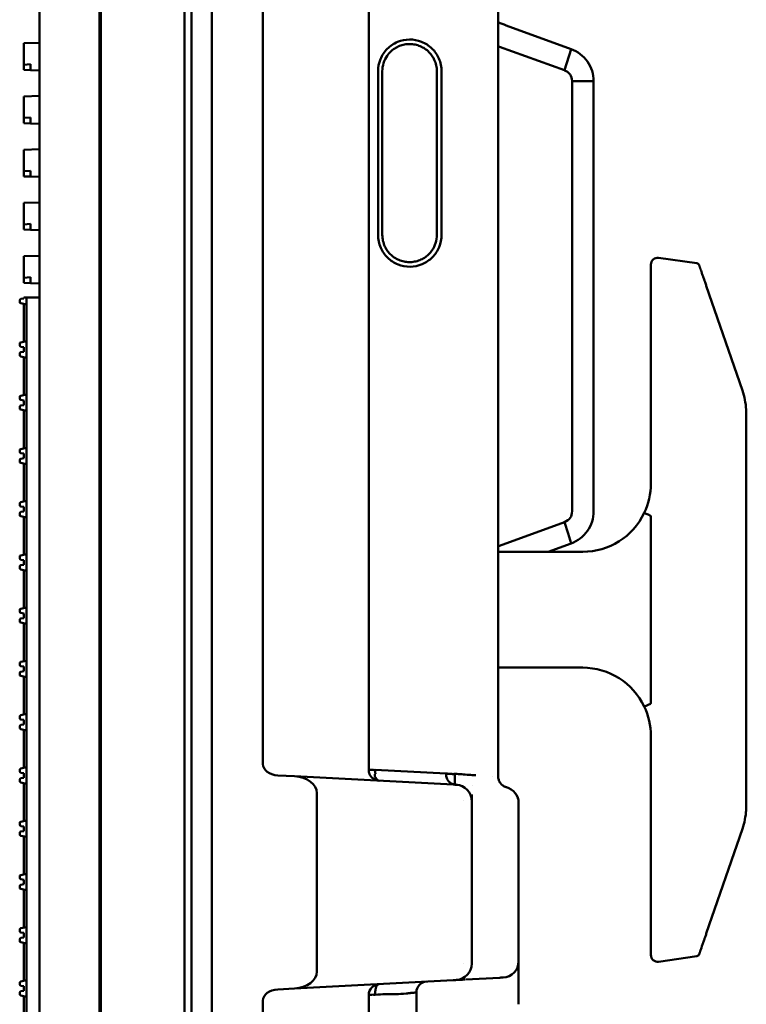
# Model space of a CAD drawing. Header units: millimetres. Extents: x 0 to 14369, y -869 to 2970.
# Tile 376 of 656: x 1703 to 1756, y 1710 to 1782. Entities that reach past the tile are written whole.
import ezdxf

# ---------------------------------------------------------------- set-up
doc = ezdxf.new("R2010")
doc.units = ezdxf.units.MM
doc.header["$LTSCALE"] = 10
doc.layers.add('Sichtbar (ISO)', color=7, linetype='Continuous', lineweight=50)

msp = doc.modelspace()

# ---------------------------------------------------------------- linework, layer by layer
at = {"layer": 'Sichtbar (ISO)'}
for p, q in [((1714.784, 1635.364), (1714.784, 2137.664)), ((1715.284, 1635.364), (1715.284, 2137.664)), ((1704.134, 1637.112), (1704.134, 2135.915)), ((1704.134, 2135.915), (1704.134, 1637.112)), ((1708.634, 1637.004), (1708.634, 2136.024)), ((1708.634, 2136.024), (1708.634, 1637.004)), ((1708.548, 1637.266), (1708.548, 2135.761)), ((1708.548, 2135.761), (1708.548, 1637.266)), ((1720.524, 2125.018), (1720.524, 1727.189)), ((1737.784, 1853.868), (1737.784, 1726.273)), ((1728.284, 1806.158), (1728.284, 1726.781)), ((1716.784, 1805.348), (1716.784, 1660.717)), ((1738.364, 1781.383), (1743.139, 1779.645)), ((1728.285, 1780.722), (1728.284, 1780.722)), ((1704.134, 1780.113), (1702.984, 1780.075)), ((1702.984, 1780.075), (1702.984, 1779.975)), ((1702.984, 1779.975), (1702.984, 1778.497)), ((1728.285, 1780.301), (1728.284, 1780.3)), ((1742.639, 1778.085), (1737.877, 1779.818)), ((1742.639, 1778.085), (1743.139, 1779.645)), ((1702.984, 1778.497), (1703.484, 1778.532)), ((1702.984, 1778.497), (1702.984, 1778.115)), ((1703.484, 1778.198), (1703.484, 1778.532)), ((1702.984, 1778.115), (1703.484, 1778.098)), ((1703.484, 1778.098), (1703.484, 1778.198)), ((1703.484, 1778.098), (1704.134, 1778.077)), ((1728.968, 1766.014), (1728.968, 1778.014)), ((1729.284, 1766.014), (1729.284, 1778.014)), ((1733.284, 1766.014), (1733.284, 1778.014)), ((1733.634, 1778.014), (1733.634, 1766.014)), ((1743.201, 1745.746), (1743.201, 1777.296)), ((1743.201, 1777.296), (1744.784, 1777.296)), ((1744.784, 1777.296), (1744.784, 1745.732)), ((1704.134, 1776.207), (1702.984, 1776.169)), ((1702.984, 1776.169), (1702.984, 1776.069)), ((1702.984, 1776.069), (1702.984, 1774.591)), ((1702.984, 1774.591), (1703.484, 1774.626)), ((1702.984, 1774.591), (1702.984, 1774.209)), ((1702.984, 1774.209), (1703.484, 1774.192)), ((1703.484, 1774.292), (1703.484, 1774.626)), ((1703.484, 1774.192), (1703.484, 1774.292)), ((1703.484, 1774.192), (1704.134, 1774.171)), ((1704.134, 1772.301), (1702.984, 1772.263)), ((1702.984, 1772.263), (1702.984, 1772.163)), ((1702.984, 1772.163), (1702.984, 1770.685)), ((1702.984, 1770.685), (1703.484, 1770.72)), ((1702.984, 1770.685), (1702.984, 1770.303)), ((1703.484, 1770.386), (1703.484, 1770.72)), ((1703.484, 1770.286), (1703.484, 1770.386)), ((1702.984, 1770.303), (1703.484, 1770.286)), ((1703.484, 1770.286), (1704.134, 1770.264)), ((1704.134, 1768.395), (1702.984, 1768.356)), ((1702.984, 1768.356), (1702.984, 1768.257)), ((1702.984, 1768.257), (1702.984, 1766.779)), ((1702.984, 1766.779), (1703.484, 1766.814)), ((1702.984, 1766.779), (1702.984, 1766.396)), ((1703.484, 1766.48), (1703.484, 1766.814)), ((1702.984, 1766.396), (1703.484, 1766.38)), ((1703.484, 1766.38), (1703.484, 1766.48)), ((1703.484, 1766.38), (1704.134, 1766.358)), ((1704.134, 1764.488), (1702.984, 1764.45)), ((1702.984, 1764.45), (1702.984, 1764.35)), ((1702.984, 1764.35), (1702.984, 1762.872)), ((1749.555, 1764.332), (1752.363, 1763.931)), ((1728.284, 1763.756), (1728.284, 1763.756)), ((1748.984, 1763.837), (1748.984, 1762.84)), ((1702.984, 1762.872), (1703.484, 1762.907)), ((1702.984, 1762.872), (1702.984, 1762.49)), ((1702.984, 1762.49), (1703.484, 1762.473)), ((1703.484, 1762.573), (1703.484, 1762.907)), ((1703.484, 1762.473), (1703.484, 1762.573)), ((1703.484, 1762.473), (1704.134, 1762.452)), ((1728.284, 1762.491), (1728.284, 1762.491)), ((1748.984, 1756.195), (1748.984, 1762.84)), ((1753.051, 1762.267), (1755.695, 1754.587)), ((1702.684, 1761.102), (1702.684, 1761.215)), ((1703.184, 1760.911), (1702.763, 1761.004)), ((1702.77, 1761.314), (1702.984, 1761.344)), ((1702.984, 1761.414), (1702.984, 1761.344)), ((1702.984, 1761.414), (1703.184, 1761.414)), ((1703.184, 1761.414), (1703.184, 1760.911)), ((1704.134, 1761.414), (1703.184, 1761.414)), ((1702.984, 1758.166), (1702.984, 1760.955)), ((1703.184, 1758.211), (1703.184, 1760.911)), ((1702.763, 1758.117), (1703.184, 1758.211)), ((1703.184, 1758.211), (1703.184, 1757.004)), ((1702.684, 1757.907), (1702.684, 1758.02)), ((1702.984, 1757.778), (1702.77, 1757.808)), ((1702.77, 1757.407), (1702.984, 1757.437)), ((1702.984, 1757.778), (1702.984, 1757.437)), ((1702.684, 1757.196), (1702.684, 1757.308)), ((1703.184, 1757.004), (1702.763, 1757.098)), ((1702.984, 1754.26), (1702.984, 1757.049)), ((1703.184, 1754.304), (1703.184, 1757.004)), ((1748.984, 1756.195), (1748.984, 1756.116)), ((1748.984, 1756.116), (1748.984, 1753.962)), ((1702.684, 1754.001), (1702.684, 1754.113)), ((1702.763, 1754.211), (1703.184, 1754.304)), ((1702.984, 1753.871), (1702.77, 1753.902)), ((1702.984, 1753.871), (1702.984, 1753.531)), ((1703.184, 1754.304), (1703.184, 1753.098)), ((1748.984, 1751.919), (1748.984, 1753.962)), ((1702.684, 1753.289), (1702.684, 1753.402)), ((1703.184, 1753.098), (1702.763, 1753.192)), ((1702.77, 1753.501), (1702.984, 1753.531)), ((1702.984, 1750.354), (1702.984, 1753.143)), ((1703.184, 1750.398), (1703.184, 1753.098)), ((1702.684, 1750.094), (1702.684, 1750.207)), ((1702.763, 1750.305), (1703.184, 1750.398)), ((1703.184, 1750.398), (1703.184, 1749.192)), ((1702.684, 1749.383), (1702.684, 1749.496)), ((1702.984, 1749.965), (1702.77, 1749.995)), ((1702.77, 1749.595), (1702.984, 1749.625)), ((1702.984, 1749.965), (1702.984, 1749.625)), ((1703.184, 1749.192), (1702.763, 1749.285)), ((1702.984, 1746.448), (1702.984, 1749.236)), ((1703.184, 1746.492), (1703.184, 1749.192)), ((1702.684, 1746.188), (1702.684, 1746.301)), ((1702.763, 1746.399), (1703.184, 1746.492)), ((1702.984, 1746.059), (1702.77, 1746.089)), ((1702.984, 1746.059), (1702.984, 1745.719)), ((1703.184, 1746.492), (1703.184, 1745.286)), ((1702.684, 1745.477), (1702.684, 1745.59)), ((1703.184, 1745.286), (1702.763, 1745.379)), ((1702.77, 1745.689), (1702.984, 1745.719)), ((1702.984, 1742.541), (1702.984, 1745.33)), ((1703.184, 1742.586), (1703.184, 1745.286)), ((1737.877, 1743.21), (1742.653, 1744.948)), ((1742.653, 1744.948), (1742.915, 1744.104)), ((1742.915, 1744.104), (1743.139, 1743.383)), ((1743.139, 1743.383), (1741.44, 1742.764)), ((1702.684, 1742.282), (1702.684, 1742.395)), ((1702.763, 1742.492), (1703.184, 1742.586)), ((1703.184, 1742.586), (1703.184, 1741.379)), ((1743.984, 1742.764), (1737.784, 1742.764)), ((1702.684, 1741.571), (1702.684, 1741.683)), ((1702.984, 1742.153), (1702.77, 1742.183)), ((1702.77, 1741.782), (1702.984, 1741.812)), ((1702.984, 1742.153), (1702.984, 1741.812)), ((1703.184, 1741.379), (1702.763, 1741.473)), ((1702.984, 1738.635), (1702.984, 1741.424)), ((1703.184, 1738.679), (1703.184, 1741.379)), ((1702.763, 1738.586), (1703.184, 1738.679)), ((1703.184, 1738.679), (1703.184, 1737.473)), ((1702.684, 1738.376), (1702.684, 1738.488)), ((1702.984, 1738.246), (1702.77, 1738.277)), ((1702.77, 1737.876), (1702.984, 1737.906)), ((1702.984, 1738.246), (1702.984, 1737.906)), ((1702.684, 1737.664), (1702.684, 1737.777)), ((1703.184, 1737.473), (1702.763, 1737.567)), ((1702.984, 1734.729), (1702.984, 1737.518)), ((1703.184, 1734.773), (1703.184, 1737.473)), ((1702.684, 1734.469), (1702.684, 1734.582)), ((1702.763, 1734.68), (1703.184, 1734.773)), ((1702.984, 1734.34), (1702.77, 1734.37)), ((1702.984, 1734.34), (1702.984, 1734)), ((1703.184, 1734.773), (1703.184, 1733.567)), ((1737.784, 1734.264), (1743.984, 1734.264)), ((1702.684, 1733.758), (1702.684, 1733.871)), ((1703.184, 1733.567), (1702.763, 1733.66)), ((1702.77, 1733.97), (1702.984, 1734)), ((1702.984, 1730.823), (1702.984, 1733.611)), ((1703.184, 1730.867), (1703.184, 1733.567)), ((1702.684, 1730.563), (1702.684, 1730.676)), ((1702.763, 1730.774), (1703.184, 1730.867)), ((1703.184, 1730.867), (1703.184, 1729.661)), ((1702.684, 1729.852), (1702.684, 1729.965)), ((1702.984, 1730.434), (1702.77, 1730.464)), ((1702.77, 1730.064), (1702.984, 1730.094)), ((1702.984, 1730.434), (1702.984, 1730.094)), ((1703.184, 1729.661), (1702.763, 1729.754)), ((1702.984, 1726.912), (1702.984, 1729.705)), ((1703.184, 1726.957), (1703.184, 1729.661)), ((1702.684, 1726.653), (1702.684, 1726.766)), ((1702.763, 1726.863), (1703.184, 1726.957)), ((1702.984, 1726.524), (1702.77, 1726.554)), ((1702.984, 1726.524), (1702.984, 1726.183)), ((1703.184, 1726.957), (1703.184, 1725.75)), ((1721.615, 1726.361), (1722.849, 1726.297)), ((1733.958, 1726.496), (1728.76, 1726.761)), ((1702.684, 1725.942), (1702.684, 1726.054)), ((1703.184, 1725.75), (1702.763, 1725.844)), ((1702.77, 1726.153), (1702.984, 1726.183)), ((1702.984, 1723.006), (1702.984, 1725.795)), ((1703.184, 1723.05), (1703.184, 1725.75)), ((1722.849, 1726.297), (1722.85, 1726.297)), ((1734.47, 1725.688), (1722.85, 1726.297)), ((1734.753, 1725.673), (1734.759, 1725.672)), ((1735.918, 1725.612), (1735.919, 1725.612)), ((1737.359, 1726.304), (1737.359, 1726.304)), ((1737.36, 1726.304), (1737.36, 1726.304)), ((1737.936, 1725.805), (1737.936, 1725.806)), ((1737.946, 1725.782), (1737.946, 1725.782)), ((1724.484, 1711.973), (1724.484, 1725.054)), ((1748.984, 1723.066), (1748.984, 1725.109)), ((1735.256, 1724.49), (1735.255, 1724.49)), ((1735.841, 1724.477), (1735.841, 1712.551)), ((1739.284, 1724.337), (1739.284, 1712.732)), ((1702.684, 1722.747), (1702.684, 1722.859)), ((1702.763, 1722.957), (1703.184, 1723.05)), ((1703.184, 1723.05), (1703.184, 1721.844)), ((1748.984, 1723.066), (1748.984, 1720.911)), ((1702.684, 1722.035), (1702.684, 1722.148)), ((1702.984, 1722.617), (1702.77, 1722.648)), ((1702.77, 1722.247), (1702.984, 1722.277)), ((1702.984, 1722.617), (1702.984, 1722.277)), ((1755.695, 1722.44), (1753.051, 1714.761)), ((1703.184, 1721.844), (1702.763, 1721.938)), ((1702.984, 1719.1), (1702.984, 1721.889)), ((1703.184, 1719.144), (1703.184, 1721.844)), ((1748.984, 1720.911), (1748.984, 1720.835)), ((1748.984, 1714.188), (1748.984, 1720.835)), ((1702.763, 1719.051), (1703.184, 1719.144)), ((1703.184, 1719.144), (1703.184, 1717.938)), ((1702.684, 1718.84), (1702.684, 1718.953)), ((1702.984, 1718.711), (1702.77, 1718.741)), ((1702.984, 1718.711), (1702.984, 1718.371)), ((1702.684, 1718.129), (1702.684, 1718.242)), ((1703.184, 1717.938), (1702.763, 1718.031)), ((1702.77, 1718.341), (1702.984, 1718.371)), ((1702.984, 1715.194), (1702.984, 1717.982)), ((1703.184, 1715.238), (1703.184, 1717.938)), ((1702.684, 1714.934), (1702.684, 1715.047)), ((1702.763, 1715.145), (1703.184, 1715.238)), ((1702.984, 1714.805), (1702.77, 1714.835)), ((1702.984, 1714.805), (1702.984, 1714.465)), ((1703.184, 1715.238), (1703.184, 1714.032)), ((1702.684, 1714.223), (1702.684, 1714.336)), ((1703.184, 1714.032), (1702.763, 1714.125)), ((1702.77, 1714.435), (1702.984, 1714.465)), ((1702.984, 1711.287), (1702.984, 1714.076)), ((1748.984, 1714.188), (1748.984, 1713.19)), ((1703.184, 1711.332), (1703.184, 1714.032)), ((1752.363, 1713.097), (1749.555, 1712.695)), ((1735.255, 1712.538), (1735.256, 1712.538)), ((1739.284, 1712.465), (1739.284, 1712.465)), ((1702.763, 1711.238), (1703.184, 1711.332)), ((1703.184, 1711.332), (1703.184, 1710.125)), ((1722.85, 1710.731), (1734.47, 1711.34)), ((1737.913, 1711.521), (1735.383, 1711.388)), ((1702.684, 1711.028), (1702.684, 1711.141)), ((1702.684, 1710.317), (1702.684, 1710.429)), ((1702.984, 1710.899), (1702.77, 1710.929)), ((1702.77, 1710.528), (1702.984, 1710.558)), ((1702.984, 1710.899), (1702.984, 1710.558)), ((1722.849, 1710.731), (1721.615, 1710.666)), ((1722.85, 1710.731), (1722.849, 1710.731)), ((1731.784, 1710.44), (1731.784, 1684.813)), ((1703.184, 1710.125), (1702.763, 1710.219)), ((1702.984, 1707.381), (1702.984, 1710.17)), ((1703.184, 1707.425), (1703.184, 1710.125)), ((1720.524, 1670.899), (1720.524, 1709.838)), ((1728.284, 1710.257), (1728.284, 1678.659))]:
    msp.add_line(p, q, dxfattribs=at)
for centre, radius, start, end in [((1749.484, 1763.837), 0.5, 81.86959, 180), ((1752.335, 1763.733), 0.2, 18.99818, 81.86923), ((1702.784, 1761.215), 0.1, 98, 180), ((1702.784, 1761.102), 0.1, 180, 257.5), ((1702.784, 1758.02), 0.1, 102.5, 180), ((1702.784, 1757.907), 0.1, 180, 262), ((1702.784, 1757.308), 0.1, 98, 180), ((1702.784, 1757.196), 0.1, 180, 257.5), ((1702.784, 1754.113), 0.1, 102.5, 180), ((1702.784, 1754.001), 0.1, 180, 262), ((1702.784, 1753.402), 0.1, 98, 180), ((1702.784, 1753.289), 0.1, 180, 257.5), ((1702.784, 1750.207), 0.1, 102.5, 180), ((1702.784, 1750.094), 0.1, 180, 262), ((1702.784, 1749.496), 0.1, 98, 180), ((1702.784, 1749.383), 0.1, 180, 257.5), ((1702.784, 1746.301), 0.1, 102.5, 180), ((1702.784, 1746.188), 0.1, 180, 262), ((1702.784, 1745.59), 0.1, 98, 180), ((1702.784, 1745.477), 0.1, 180, 257.5), ((1743.984, 1747.764), 5, 270, 334.50598), ((1702.784, 1742.395), 0.1, 102.5, 180), ((1702.784, 1742.282), 0.1, 180, 262), ((1702.784, 1741.683), 0.1, 98, 180), ((1702.784, 1741.571), 0.1, 180, 257.5), ((1702.784, 1738.488), 0.1, 102.5, 180), ((1702.784, 1738.376), 0.1, 180, 262), ((1702.784, 1737.777), 0.1, 98, 180), ((1702.784, 1737.664), 0.1, 180, 257.5), ((1702.784, 1734.582), 0.1, 102.5, 180), ((1702.784, 1734.469), 0.1, 180, 262), ((1743.984, 1729.264), 5, 25.49404, 90), ((1702.784, 1733.871), 0.1, 98, 180), ((1702.784, 1733.758), 0.1, 180, 257.5), ((1702.784, 1730.676), 0.1, 102.5, 180), ((1702.784, 1730.563), 0.1, 180, 262), ((1702.784, 1729.965), 0.1, 98, 180), ((1702.784, 1729.852), 0.1, 180, 257.5), ((1702.784, 1726.766), 0.1, 102.5, 180), ((1702.784, 1726.653), 0.1, 180, 262), ((1702.784, 1726.054), 0.1, 98, 180), ((1702.784, 1725.942), 0.1, 180, 257.5), ((1734.641, 1724.477), 1.2, 0, 87), ((1738.584, 1726.273), 0.8, 180, 182.97248), ((1738.584, 1726.273), 0.8, 212.73143, 213.01791), ((1738.084, 1724.336), 1.201, 75.52322, 75.52409), ((1738.084, 1724.336), 1.2, 75.52249, 75.52322), ((1738.069, 1724.324), 1.216, 0.57253, 74.94996), ((1702.784, 1722.859), 0.1, 102.5, 180), ((1702.784, 1722.747), 0.1, 180, 262), ((1702.784, 1722.148), 0.1, 98, 180), ((1702.784, 1722.035), 0.1, 180, 257.5), ((1702.784, 1718.953), 0.1, 102.5, 180), ((1702.784, 1718.84), 0.1, 180, 262), ((1702.784, 1718.242), 0.1, 98, 180), ((1702.784, 1718.129), 0.1, 180, 257.5), ((1702.784, 1715.047), 0.1, 102.5, 180), ((1702.784, 1714.934), 0.1, 180, 262), ((1702.784, 1714.336), 0.1, 98, 180), ((1702.784, 1714.223), 0.1, 180, 257.5), ((1738.084, 1712.731), 1.2, 273, 0), ((1749.484, 1713.19), 0.5, 180, 278.13041), ((1752.335, 1713.295), 0.2, 278.13073, 341.00182), ((1734.641, 1712.551), 1.2, 273, 0), ((1702.784, 1711.141), 0.1, 102.5, 180), ((1732.597, 1710.428), 0.813, 93.84249, 179.1514), ((1702.784, 1711.028), 0.1, 180, 262), ((1702.784, 1710.429), 0.1, 98, 180), ((1729.097, 1710.245), 0.813, 93.85709, 179.14291), ((1702.784, 1710.317), 0.1, 180, 257.5)]:
    msp.add_arc(centre, radius, start, end, dxfattribs=at)
for centre, major_axis, ratio, start_param, end_param in [((1744.493, 1747.644), (-1.084, -4.613), 0.944827, 1.344532, 1.814465), ((1748.949, 1745.397), (0.451, -0.215), 0.030771, 1.570868, 3.141571), ((1748.949, 1731.631), (-0.451, -0.215), 0.03076, 0.000007, 1.570699), ((1744.493, 1729.383), (1.084, -4.613), 0.944836, 1.32714, 1.797069), ((1721.655, 1727.16), (-1.131, 0.059), 0.706622, 0.037682, 1.571983), ((1722.787, 1725.098), (1.696, -0.089), 0.706622, 0.037016, 1.571589), ((1722.787, 1711.93), (1.696, 0.089), 0.706622, 4.711596, 6.24551), ((1721.655, 1709.867), (1.131, 0.059), 0.706622, 1.56961, 3.103918)]:
    msp.add_ellipse(centre, major_axis=major_axis, ratio=ratio, start_param=start_param, end_param=end_param, dxfattribs=at)
for points in [[(1728.284, 1781.597), (1728.284, 1781.597), (1728.285, 1781.597), (1728.285, 1781.597)], [(1737.784, 1781.615), (1737.975, 1781.532), (1738.168, 1781.454), (1738.364, 1781.383)], [(1737.877, 1779.818), (1737.846, 1779.829), (1737.815, 1779.841), (1737.784, 1779.852)], [(1728.284, 1763.633), (1728.284, 1763.633), (1728.284, 1763.633), (1728.285, 1763.633)], [(1728.284, 1763.625), (1728.284, 1763.625), (1728.284, 1763.625), (1728.285, 1763.624)], [(1755.695, 1754.587), (1755.845, 1754.154), (1755.942, 1753.688), (1755.973, 1753.201)], [(1755.973, 1753.201), (1755.981, 1753.088), (1755.984, 1752.975), (1755.984, 1752.861)], [(1748.985, 1748.832), (1748.985, 1748.719), (1748.984, 1748.49), (1748.984, 1748.134), (1748.984, 1747.888), (1748.984, 1747.764)], [(1737.784, 1743.176), (1737.815, 1743.187), (1737.846, 1743.199), (1737.877, 1743.21)], [(1748.984, 1729.264), (1748.984, 1729.139), (1748.984, 1728.894), (1748.984, 1728.537), (1748.985, 1728.308), (1748.985, 1728.196)], [(1728.284, 1726.781), (1728.284, 1726.781), (1728.284, 1726.78), (1728.284, 1726.78)], [(1734.612, 1726.475), (1734.591, 1726.469), (1734.569, 1726.466), (1734.545, 1726.464)], [(1734.612, 1726.475), (1734.781, 1726.465), (1735.119, 1726.444), (1735.627, 1726.403), (1735.965, 1726.382), (1736.134, 1726.372)], [(1734.676, 1725.677), (1734.681, 1725.677), (1734.687, 1725.677), (1734.692, 1725.676)], [(1734.795, 1725.668), (1734.761, 1725.673), (1734.727, 1725.676), (1734.692, 1725.677)], [(1737.789, 1726.185), (1737.79, 1726.173), (1737.792, 1726.162), (1737.793, 1726.151)], [(1737.926, 1725.818), (1737.925, 1725.82), (1737.924, 1725.821), (1737.923, 1725.823)], [(1737.936, 1725.805), (1737.947, 1725.79), (1737.957, 1725.776), (1737.968, 1725.764)], [(1738.365, 1725.503), (1738.369, 1725.502), (1738.373, 1725.501), (1738.376, 1725.5)], [(1735.841, 1724.521), (1735.841, 1724.52), (1735.841, 1724.519), (1735.841, 1724.518)], [(1735.842, 1724.48), (1735.842, 1724.478), (1735.842, 1724.477), (1735.842, 1724.477)], [(1755.984, 1724.166), (1755.984, 1724.053), (1755.981, 1723.939), (1755.973, 1723.826)], [(1755.973, 1723.826), (1755.942, 1723.34), (1755.845, 1722.874), (1755.695, 1722.44)], [(1755.984, 1724.099), (1755.982, 1723.948), (1755.974, 1723.801), (1755.96, 1723.655)], [(1728.961, 1711.047), (1728.987, 1711.051), (1729.015, 1711.054), (1729.042, 1711.056)], [(1729.034, 1711.055), (1729.037, 1711.055), (1729.039, 1711.055), (1729.042, 1711.055)], [(1728.767, 1710.308), (1728.766, 1710.294), (1728.764, 1710.28), (1728.762, 1710.266)], [(1731.483, 1710.409), (1731.483, 1710.409), (1731.484, 1710.409), (1731.484, 1710.409)]]:
    msp.add_open_spline(points, degree=3, dxfattribs=at)
for points, knots in [([(1728.968, 1778.014), (1728.968, 1778.321), (1729.029, 1778.626), (1729.263, 1779.189), (1729.433, 1779.444), (1729.86, 1779.874), (1730.114, 1780.045), (1730.673, 1780.281), (1730.973, 1780.344), (1731.58, 1780.35), (1731.881, 1780.294), (1732.445, 1780.07), (1732.703, 1779.903), (1733.139, 1779.482), (1733.315, 1779.231), (1733.502, 1778.806), (1733.551, 1778.652), (1733.617, 1778.336), (1733.634, 1778.175), (1733.634, 1778.014)], [-0.7316416, -0.7316416, -0.7316416, -0.7316416, -0.6400034, -0.6400034, -0.5496911, -0.5496911, -0.4592114, -0.4592114, -0.3686136, -0.3686136, -0.277959, -0.277959, -0.1872762, -0.1872762, -0.0966192, -0.0966192, -0.0483403, -0.0483403, -0.000001, -0.000001, -0.000001, -0.000001]), ([(1733.284, 1778.014), (1733.284, 1778.16), (1733.268, 1778.307), (1733.204, 1778.593), (1733.157, 1778.732), (1733.053, 1778.953), (1733.005, 1779.038), (1732.879, 1779.228), (1732.797, 1779.329), (1732.614, 1779.514), (1732.514, 1779.597), (1732.298, 1779.743), (1732.184, 1779.805), (1731.944, 1779.906), (1731.82, 1779.945), (1731.565, 1779.998), (1731.435, 1780.012), (1731.175, 1780.015), (1731.045, 1780.004), (1730.789, 1779.956), (1730.664, 1779.92), (1730.422, 1779.823), (1730.306, 1779.763), (1730.088, 1779.622), (1729.986, 1779.541), (1729.799, 1779.36), (1729.715, 1779.261), (1729.526, 1778.987), (1729.436, 1778.804), (1729.315, 1778.418), (1729.284, 1778.216), (1729.284, 1778.014)], [0.000001, 0.000001, 0.000001, 0.000001, 0.0439821, 0.0439821, 0.0879658, 0.0879658, 0.1172733, 0.1172733, 0.1562536, 0.1562536, 0.1952771, 0.1952771, 0.2343389, 0.2343389, 0.2734282, 0.2734282, 0.3125305, 0.3125305, 0.3516324, 0.3516324, 0.3907246, 0.3907246, 0.4297914, 0.4297914, 0.4688211, 0.4688211, 0.5078073, 0.5078073, 0.568568, 0.568568, 0.6293076, 0.6293076, 0.6293076, 0.6293076]), ([(1743.139, 1779.645), (1743.378, 1779.558), (1743.603, 1779.435), (1744.007, 1779.125), (1744.185, 1778.94), (1744.479, 1778.521), (1744.593, 1778.29), (1744.746, 1777.803), (1744.784, 1777.55), (1744.784, 1777.296)], [-0.3060364, -0.3060364, -0.3060364, -0.3060364, -0.2297413, -0.2297413, -0.1530263, -0.1530263, -0.076307, -0.076307, -0.000001, -0.000001, -0.000001, -0.000001]), ([(1743.201, 1777.296), (1743.193, 1777.486), (1743.146, 1777.655), (1743.053, 1777.789), (1742.959, 1777.923), (1742.818, 1778.022), (1742.639, 1778.084)], [0.0000011, 0.0000011, 0.0000011, 0.0000011, 0.5, 0.5, 0.5, 0.9999948, 0.9999948, 0.9999948, 0.9999948]), ([(1733.634, 1766.014), (1733.634, 1765.707), (1733.573, 1765.402), (1733.339, 1764.838), (1733.169, 1764.584), (1732.742, 1764.154), (1732.488, 1763.982), (1731.929, 1763.746), (1731.629, 1763.684), (1731.022, 1763.678), (1730.721, 1763.734), (1730.157, 1763.958), (1729.899, 1764.124), (1729.463, 1764.545), (1729.287, 1764.797), (1729.1, 1765.222), (1729.051, 1765.376), (1728.984, 1765.692), (1728.968, 1765.853), (1728.968, 1766.014)], [-0.7316416, -0.7316416, -0.7316416, -0.7316416, -0.6400034, -0.6400034, -0.5496911, -0.5496911, -0.4592114, -0.4592114, -0.3686136, -0.3686136, -0.277959, -0.277959, -0.1872762, -0.1872762, -0.0966192, -0.0966192, -0.0483403, -0.0483403, -0.000001, -0.000001, -0.000001, -0.000001]), ([(1729.284, 1766.014), (1729.284, 1765.867), (1729.3, 1765.721), (1729.364, 1765.435), (1729.412, 1765.296), (1729.516, 1765.075), (1729.564, 1764.99), (1729.69, 1764.8), (1729.772, 1764.699), (1729.955, 1764.514), (1730.055, 1764.431), (1730.27, 1764.285), (1730.385, 1764.223), (1730.624, 1764.121), (1730.749, 1764.082), (1731.004, 1764.029), (1731.133, 1764.015), (1731.394, 1764.013), (1731.524, 1764.024), (1731.779, 1764.072), (1731.905, 1764.108), (1732.146, 1764.205), (1732.262, 1764.264), (1732.481, 1764.406), (1732.583, 1764.487), (1732.769, 1764.668), (1732.853, 1764.767), (1733.043, 1765.04), (1733.133, 1765.223), (1733.254, 1765.61), (1733.284, 1765.811), (1733.284, 1766.014)], [0.000001, 0.000001, 0.000001, 0.000001, 0.0439802, 0.0439802, 0.0879729, 0.0879729, 0.117294, 0.117294, 0.1563099, 0.1563099, 0.1953659, 0.1953659, 0.2344571, 0.2344571, 0.273573, 0.273573, 0.3126997, 0.3126997, 0.3518275, 0.3518275, 0.3909459, 0.3909459, 0.4300411, 0.4300411, 0.4691028, 0.4691028, 0.5081263, 0.5081263, 0.5689598, 0.5689598, 0.6297788, 0.6297788, 0.6297788, 0.6297788]), ([(1753.051, 1762.267), (1753.02, 1762.359), (1752.989, 1762.448), (1752.959, 1762.534), (1752.949, 1762.566), (1752.938, 1762.597), (1752.927, 1762.628), (1752.922, 1762.642), (1752.918, 1762.656), (1752.913, 1762.669), (1752.897, 1762.715), (1752.882, 1762.76), (1752.866, 1762.804), (1752.851, 1762.849), (1752.836, 1762.893), (1752.821, 1762.936), (1752.819, 1762.943), (1752.816, 1762.949), (1752.814, 1762.956), (1752.801, 1762.993), (1752.789, 1763.029), (1752.777, 1763.065), (1752.762, 1763.107), (1752.748, 1763.149), (1752.734, 1763.189), (1752.727, 1763.208), (1752.721, 1763.227), (1752.715, 1763.245), (1752.707, 1763.266), (1752.7, 1763.287), (1752.693, 1763.307), (1752.671, 1763.37), (1752.652, 1763.428), (1752.633, 1763.481), (1752.63, 1763.492), (1752.626, 1763.502), (1752.623, 1763.512), (1752.612, 1763.543), (1752.602, 1763.572), (1752.593, 1763.598), (1752.586, 1763.619), (1752.579, 1763.638), (1752.573, 1763.656), (1752.572, 1763.66), (1752.57, 1763.665), (1752.568, 1763.67), (1752.561, 1763.691), (1752.555, 1763.71), (1752.549, 1763.726), (1752.544, 1763.74), (1752.54, 1763.752), (1752.536, 1763.762), (1752.536, 1763.764), (1752.536, 1763.765), (1752.535, 1763.766), (1752.528, 1763.788), (1752.524, 1763.798), (1752.524, 1763.798)], [0, 0, 0, 0, 0.104609, 0.104609, 0.104609, 0.142857, 0.142857, 0.142857, 0.16017, 0.16017, 0.16017, 0.217758, 0.217758, 0.217758, 0.276811, 0.276811, 0.276811, 0.285714, 0.285714, 0.285714, 0.336998, 0.336998, 0.336998, 0.398921, 0.398921, 0.398921, 0.428571, 0.428571, 0.428571, 0.462715, 0.462715, 0.462715, 0.571429, 0.571429, 0.571429, 0.593906, 0.593906, 0.593906, 0.661301, 0.661301, 0.661301, 0.714286, 0.714286, 0.714286, 0.729076, 0.729076, 0.729076, 0.796925, 0.796925, 0.796925, 0.857143, 0.857143, 0.857143, 0.865152, 0.865152, 0.865152, 1, 1, 1, 1]), ([(1755.984, 1752.861), (1755.984, 1752.263), (1755.984, 1751.367), (1755.984, 1750.321), (1755.984, 1749.723), (1755.984, 1749.125), (1755.984, 1748.527), (1755.984, 1747.93), (1755.984, 1747.481), (1755.984, 1747.033), (1755.984, 1746.435), (1755.984, 1745.688), (1755.984, 1744.791), (1755.984, 1743.595), (1755.984, 1741.503), (1755.984, 1739.71), (1755.984, 1738.514)], [0, 0, 0, 0, 0.125, 0.1875, 0.21875, 0.25, 0.3125, 0.34375, 0.375, 0.40625, 0.4375, 0.5, 0.5625, 0.625, 0.75, 1, 1, 1, 1]), ([(1748.984, 1751.919), (1748.984, 1751.719), (1748.984, 1751.339), (1748.984, 1750.832), (1748.984, 1750.364), (1748.984, 1749.932), (1748.984, 1749.533), (1748.984, 1749.167), (1748.985, 1748.941), (1748.985, 1748.832)], [0, 0, 0, 0, 0.1428571, 0.2857143, 0.4285714, 0.5714286, 0.7142857, 0.8571429, 1, 1, 1, 1]), ([(1742.653, 1744.948), (1742.828, 1745.02), (1742.971, 1745.122), (1743.065, 1745.256), (1743.158, 1745.39), (1743.204, 1745.556), (1743.201, 1745.746)], [0, 0, 0, 0, 0.5, 0.5, 0.5, 0.9999959, 0.9999959, 0.9999959, 0.9999959]), ([(1744.784, 1745.732), (1744.784, 1745.477), (1744.746, 1745.225), (1744.593, 1744.738), (1744.479, 1744.507), (1744.185, 1744.088), (1744.007, 1743.902), (1743.603, 1743.592), (1743.378, 1743.47), (1743.139, 1743.383)], [-0.3060456, -0.3060456, -0.3060456, -0.3060456, -0.2297393, -0.2297393, -0.1530166, -0.1530166, -0.0763006, -0.0763006, -0.000001, -0.000001, -0.000001, -0.000001]), ([(1748.955, 1745.41), (1748.958, 1745.409), (1748.961, 1745.407), (1748.966, 1745.403), (1748.968, 1745.4), (1748.974, 1745.39), (1748.977, 1745.382), (1748.983, 1745.359), (1748.984, 1745.341), (1748.984, 1745.324)], [-0.009508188, -0.009508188, -0.009508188, -0.009508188, -0.008530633, -0.008530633, -0.007495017, -0.007495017, -0.005132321, -0.005132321, -0.000260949, -0.000260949, -0.000260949, -0.000260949]), ([(1748.984, 1745.324), (1748.984, 1744.703), (1748.984, 1744.082), (1748.984, 1743.461), (1748.984, 1741.812), (1748.984, 1740.163), (1748.984, 1738.514)], [0.0000026, 0.0000026, 0.0000026, 0.0000026, 0.2735195, 0.2735195, 0.2735195, 1, 1, 1, 1]), ([(1748.984, 1738.514), (1748.984, 1736.865), (1748.985, 1735.216), (1748.985, 1733.566), (1748.985, 1732.945), (1748.985, 1732.324), (1748.985, 1731.704)], [0, 0, 0, 0, 0.726486, 0.726486, 0.726486, 1, 1, 1, 1]), ([(1755.984, 1738.514), (1755.984, 1737.318), (1755.984, 1735.525), (1755.984, 1733.432), (1755.984, 1732.237), (1755.984, 1731.34), (1755.984, 1730.593), (1755.984, 1729.995), (1755.984, 1729.547), (1755.984, 1729.098), (1755.984, 1728.5), (1755.984, 1727.903), (1755.984, 1727.305), (1755.984, 1726.707), (1755.984, 1725.661), (1755.984, 1724.764), (1755.984, 1724.166)], [0, 0, 0, 0, 0.25, 0.375, 0.4375, 0.5, 0.5625, 0.59375, 0.625, 0.65625, 0.6875, 0.75, 0.78125, 0.8125, 0.875, 1, 1, 1, 1]), ([(1748.985, 1731.704), (1748.984, 1731.687), (1748.983, 1731.669), (1748.977, 1731.645), (1748.974, 1731.637), (1748.968, 1731.628), (1748.966, 1731.625), (1748.961, 1731.62), (1748.958, 1731.619), (1748.955, 1731.617)], [-0.009304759, -0.009304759, -0.009304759, -0.009304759, -0.004399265, -0.004399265, -0.002024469, -0.002024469, -0.000983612, -0.000983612, -0.000000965, -0.000000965, -0.000000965, -0.000000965]), ([(1748.985, 1728.196), (1748.985, 1728.087), (1748.984, 1727.86), (1748.984, 1727.494), (1748.984, 1727.095), (1748.984, 1726.663), (1748.984, 1726.195), (1748.984, 1725.688), (1748.984, 1725.308), (1748.984, 1725.109)], [0, 0, 0, 0, 0.1428571, 0.2857143, 0.4285714, 0.5714286, 0.7142857, 0.8571429, 1, 1, 1, 1]), ([(1728.284, 1726.78), (1728.284, 1726.772), (1728.284, 1726.757), (1728.285, 1726.733), (1728.287, 1726.686), (1728.3, 1726.599), (1728.323, 1726.516), (1728.345, 1726.455), (1728.372, 1726.402), (1728.383, 1726.381)], [0.0025958, 0.0025958, 0.0025958, 0.0025958, 0.0383575, 0.0766174, 0.1305097, 0.2061201, 0.2810418, 0.3554147, 0.4027656, 0.4027656, 0.4027656, 0.4027656]), ([(1728.285, 1726.784), (1728.286, 1726.782), (1728.29, 1726.78), (1728.295, 1726.778), (1728.307, 1726.773), (1728.33, 1726.771), (1728.361, 1726.768), (1728.379, 1726.766), (1728.399, 1726.764), (1728.421, 1726.762), (1728.441, 1726.761), (1728.462, 1726.759), (1728.484, 1726.759), (1728.525, 1726.758), (1728.57, 1726.759), (1728.618, 1726.758), (1728.663, 1726.757), (1728.712, 1726.752), (1728.76, 1726.761)], [0.0554679, 0.0554679, 0.0554679, 0.0554679, 0.147243, 0.147243, 0.147243, 0.3715215, 0.3715215, 0.3715215, 0.4986608, 0.4986608, 0.4986608, 0.6086782, 0.6086782, 0.6086782, 0.809706, 0.809706, 0.809706, 0.9999362, 0.9999362, 0.9999362, 0.9999362]), ([(1728.38, 1726.379), (1728.415, 1726.319), (1728.457, 1726.266), (1728.555, 1726.169), (1728.614, 1726.126), (1728.697, 1726.076), (1728.721, 1726.064), (1728.745, 1726.052)], [0, 0, 0, 0, 0.02334417, 0.02334417, 0.05027977, 0.05027977, 0.06055764, 0.06055764, 0.06055764, 0.06055764]), ([(1728.76, 1726.761), (1728.76, 1726.754), (1728.761, 1726.738), (1728.763, 1726.716), (1728.763, 1726.671), (1728.763, 1726.632), (1728.766, 1726.594), (1728.769, 1726.557), (1728.77, 1726.519), (1728.789, 1726.477), (1728.734, 1726.454), (1728.75, 1726.413), (1728.73, 1726.381), (1728.743, 1726.344), (1728.736, 1726.311), (1728.743, 1726.243), (1728.79, 1726.194), (1728.827, 1726.147), (1728.845, 1726.101), (1728.911, 1726.031), (1728.976, 1725.988), (1729.007, 1725.977), (1729.031, 1725.973), (1729.042, 1725.972)], [0.0001507, 0.0001507, 0.0001507, 0.0001507, 0.0296171, 0.0594912, 0.1013599, 0.141528, 0.1804131, 0.2193471, 0.2590689, 0.2989359, 0.3420876, 0.3817967, 0.4216691, 0.4617915, 0.5021516, 0.5595185, 0.6163703, 0.6710173, 0.726072, 0.8042871, 0.8840929, 0.941655, 1, 1, 1, 1]), ([(1734.537, 1725.698), (1734.534, 1725.699), (1734.508, 1725.705), (1734.462, 1725.72), (1734.394, 1725.745), (1734.328, 1725.775), (1734.274, 1725.813), (1734.222, 1725.859), (1734.169, 1725.904), (1734.072, 1726.014), (1734.013, 1726.14), (1733.974, 1726.308), (1733.964, 1726.398), (1733.959, 1726.464), (1733.958, 1726.496)], [0.1358812, 0.1358812, 0.1358812, 0.1358812, 0.1448115, 0.2163963, 0.2880894, 0.3592895, 0.4293377, 0.4988633, 0.568074, 0.6643041, 0.7596375, 0.8570703, 0.9279175, 1, 1, 1, 1]), ([(1734.545, 1726.464), (1734.522, 1726.462), (1734.497, 1726.462), (1734.472, 1726.462), (1734.447, 1726.462), (1734.421, 1726.463), (1734.394, 1726.464), (1734.367, 1726.465), (1734.34, 1726.466), (1734.312, 1726.468), (1734.284, 1726.47), (1734.255, 1726.472), (1734.226, 1726.474), (1734.197, 1726.477), (1734.168, 1726.479), (1734.138, 1726.482), (1734.108, 1726.484), (1734.078, 1726.487), (1734.048, 1726.49), (1734.018, 1726.492), (1733.988, 1726.495), (1733.958, 1726.496)], [0.125, 0.125, 0.125, 0.125, 0.25, 0.25, 0.25, 0.375, 0.375, 0.375, 0.5, 0.5, 0.5, 0.625, 0.625, 0.625, 0.75, 0.75, 0.75, 0.875, 0.875, 0.875, 1, 1, 1, 1]), ([(1734.612, 1726.475), (1734.611, 1726.451), (1734.61, 1726.402), (1734.607, 1726.324), (1734.603, 1726.16), (1734.601, 1726.021), (1734.603, 1725.894), (1734.607, 1725.844), (1734.611, 1725.796), (1734.615, 1725.771), (1734.618, 1725.759), (1734.618, 1725.759)], [0.0000043, 0.0000043, 0.0000043, 0.0000043, 0.0626496, 0.1284386, 0.2257508, 0.3264228, 0.4292098, 0.5032437, 0.5779623, 0.6527034, 0.6527686, 0.6527686, 0.6527686, 0.6527686]), ([(1728.744, 1726.05), (1728.753, 1726.045), (1728.807, 1726.021), (1728.908, 1725.988), (1728.998, 1725.974), (1729.042, 1725.972)], [0.7574144, 0.7574144, 0.7574144, 0.7574144, 0.7815687, 0.8910419, 1, 1, 1, 1]), ([(1734.47, 1725.688), (1734.507, 1725.686), (1734.541, 1725.684), (1734.57, 1725.683), (1734.599, 1725.681), (1734.623, 1725.679), (1734.643, 1725.678), (1734.663, 1725.677), (1734.678, 1725.677), (1734.688, 1725.676), (1734.698, 1725.676), (1734.704, 1725.676), (1734.704, 1725.675)], [0.000006, 0.000006, 0.000006, 0.000006, 0.25, 0.25, 0.25, 0.5, 0.5, 0.5, 0.75, 0.75, 0.75, 0.9999988, 0.9999988, 0.9999988, 0.9999988]), ([(1734.618, 1725.759), (1734.621, 1725.747), (1734.628, 1725.727), (1734.64, 1725.704), (1734.649, 1725.689), (1734.662, 1725.68), (1734.67, 1725.678), (1734.674, 1725.677)], [0.6527686, 0.6527686, 0.6527686, 0.6527686, 0.7265941, 0.7990514, 0.8695191, 0.936789, 0.9906389, 0.9906389, 0.9906389, 0.9906389]), ([(1737.785, 1726.232), (1737.79, 1726.143), (1737.809, 1726.054), (1737.861, 1725.925), (1737.886, 1725.878), (1737.915, 1725.835)], [0, 0, 0, 0, 0.02649871, 0.02649871, 0.04217897, 0.04217897, 0.04217897, 0.04217897]), ([(1737.896, 1725.865), (1737.898, 1725.862), (1737.9, 1725.859), (1737.906, 1725.849), (1737.91, 1725.843), (1737.914, 1725.837)], [0.040624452, 0.040624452, 0.040624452, 0.040624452, 0.041785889, 0.041785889, 0.044110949, 0.044110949, 0.044110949, 0.044110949]), ([(1737.928, 1725.816), (1737.927, 1725.818), (1737.925, 1725.821), (1737.923, 1725.824), (1737.921, 1725.827), (1737.919, 1725.829), (1737.918, 1725.832), (1737.916, 1725.834), (1737.915, 1725.835), (1737.914, 1725.837)], [0, 0, 0, 0, 0.01562111, 0.01562111, 0.01562111, 0.03125, 0.03125, 0.03125, 0.04024253, 0.04024253, 0.04024253, 0.04024253]), ([(1737.914, 1725.837), (1737.916, 1725.834), (1737.918, 1725.831), (1737.923, 1725.825), (1737.924, 1725.823), (1737.926, 1725.82), (1737.926, 1725.819), (1737.928, 1725.816), (1737.929, 1725.815), (1737.932, 1725.811), (1737.934, 1725.808), (1737.936, 1725.806)], [0, 0, 0, 0, 0.002670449, 0.002670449, 0.00326308, 0.00326308, 0.003786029, 0.003786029, 0.004585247, 0.004585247, 0.005671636, 0.005671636, 0.005671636, 0.005671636]), ([(1737.917, 1725.832), (1737.917, 1725.832), (1737.917, 1725.831), (1737.918, 1725.831), (1737.92, 1725.828), (1737.921, 1725.826), (1737.923, 1725.823)], [0.98230401, 0.98230401, 0.98230401, 0.98230401, 0.984375, 0.984375, 0.984375, 1, 1, 1, 1]), ([(1737.926, 1725.818), (1737.941, 1725.797), (1737.954, 1725.78), (1737.997, 1725.728), (1738.026, 1725.699), (1738.132, 1725.607), (1738.213, 1725.56), (1738.291, 1725.529)], [0, 0, 0, 0, 0.0121616, 0.0121616, 0.0386079, 0.0386079, 0.1057343, 0.1057343, 0.1057343, 0.1057343]), ([(1735.841, 1724.958), (1735.841, 1724.875), (1735.841, 1724.804), (1735.841, 1724.744), (1735.841, 1724.684), (1735.841, 1724.635), (1735.841, 1724.596), (1735.841, 1724.596), (1735.841, 1724.596), (1735.841, 1724.595)], [0, 0, 0, 0, 0.25, 0.25, 0.25, 0.5, 0.5, 0.5, 0.5029026, 0.5029026, 0.5029026, 0.5029026]), ([(1738.291, 1725.529), (1738.299, 1725.526), (1738.315, 1725.519), (1738.341, 1725.51), (1738.375, 1725.5), (1738.384, 1725.498), (1738.384, 1725.498)], [0, 0, 0, 0, 0.125, 0.25, 0.5, 0.9999999, 0.9999999, 0.9999999, 0.9999999]), ([(1738.928, 1725.18), (1738.937, 1725.17), (1738.947, 1725.16), (1738.956, 1725.15), (1738.963, 1725.143), (1738.969, 1725.136), (1738.976, 1725.129), (1738.982, 1725.122), (1738.988, 1725.115), (1738.995, 1725.108), (1739.001, 1725.1), (1739.007, 1725.093), (1739.013, 1725.086), (1739.02, 1725.079), (1739.026, 1725.071), (1739.032, 1725.064), (1739.044, 1725.049), (1739.056, 1725.034), (1739.067, 1725.018), (1739.078, 1725.003), (1739.088, 1724.987), (1739.098, 1724.971), (1739.138, 1724.907), (1739.172, 1724.84), (1739.2, 1724.77), (1739.228, 1724.702), (1739.249, 1724.631), (1739.263, 1724.558), (1739.27, 1724.522), (1739.276, 1724.485), (1739.279, 1724.448), (1739.281, 1724.43), (1739.282, 1724.411), (1739.283, 1724.393), (1739.284, 1724.374), (1739.284, 1724.355), (1739.284, 1724.337)], [0.4768858, 0.4768858, 0.4768858, 0.4768858, 0.4999112, 0.4999112, 0.4999112, 0.5158652, 0.5158652, 0.5158652, 0.5318321, 0.5318321, 0.5318321, 0.5478043, 0.5478043, 0.5478043, 0.563775, 0.563775, 0.563775, 0.5956828, 0.5956828, 0.5956828, 0.6275088, 0.6275088, 0.6275088, 0.7531307, 0.7531307, 0.7531307, 0.8763523, 0.8763523, 0.8763523, 0.9379389, 0.9379389, 0.9379389, 0.9688874, 0.9688874, 0.9688874, 1, 1, 1, 1]), ([(1735.842, 1724.514), (1735.842, 1724.514), (1735.842, 1724.514), (1735.842, 1724.514), (1735.842, 1724.515), (1735.841, 1724.529), (1735.841, 1724.534), (1735.84, 1724.545), (1735.84, 1724.55), (1735.839, 1724.567), (1735.838, 1724.581), (1735.835, 1724.61), (1735.833, 1724.625), (1735.828, 1724.668), (1735.823, 1724.695), (1735.817, 1724.723)], [0.06766833, 0.06766833, 0.06766833, 0.06766833, 0.06813135, 0.06813135, 0.08115702, 0.08115702, 0.08554226, 0.08554226, 0.08796144, 0.08796144, 0.09286481, 0.09286481, 0.09768787, 0.09768787, 0.10636696, 0.10636696, 0.10636696, 0.10636696]), ([(1735.841, 1724.595), (1735.841, 1724.563), (1735.841, 1724.54), (1735.841, 1724.525), (1735.841, 1724.522), (1735.841, 1724.521)], [0, 0, 0, 0, 0.0442651, 0.0442651, 0.05152069, 0.05152069, 0.05152069, 0.05152069]), ([(1739.183, 1724.816), (1739.189, 1724.801), (1739.224, 1724.718), (1739.256, 1724.607), (1739.272, 1724.51), (1739.275, 1724.486)], [0.7259241, 0.7259241, 0.7259241, 0.7259241, 0.7529352, 0.8759627, 0.9169343, 0.9169343, 0.9169343, 0.9169343]), ([(1753.051, 1714.761), (1753.02, 1714.669), (1752.989, 1714.58), (1752.959, 1714.494), (1752.949, 1714.463), (1752.938, 1714.433), (1752.928, 1714.403), (1752.923, 1714.388), (1752.918, 1714.373), (1752.913, 1714.358), (1752.897, 1714.313), (1752.882, 1714.268), (1752.866, 1714.224), (1752.851, 1714.179), (1752.836, 1714.135), (1752.821, 1714.091), (1752.819, 1714.086), (1752.817, 1714.081), (1752.815, 1714.076), (1752.802, 1714.037), (1752.789, 1714), (1752.777, 1713.963), (1752.762, 1713.92), (1752.748, 1713.879), (1752.734, 1713.839), (1752.728, 1713.821), (1752.722, 1713.803), (1752.716, 1713.785), (1752.708, 1713.763), (1752.701, 1713.742), (1752.693, 1713.721), (1752.672, 1713.658), (1752.652, 1713.6), (1752.634, 1713.548), (1752.63, 1713.537), (1752.626, 1713.526), (1752.623, 1713.515), (1752.612, 1713.484), (1752.602, 1713.456), (1752.593, 1713.429), (1752.586, 1713.409), (1752.579, 1713.39), (1752.573, 1713.372), (1752.572, 1713.367), (1752.57, 1713.363), (1752.568, 1713.358), (1752.561, 1713.337), (1752.555, 1713.318), (1752.549, 1713.302), (1752.544, 1713.287), (1752.54, 1713.275), (1752.536, 1713.265), (1752.536, 1713.264), (1752.536, 1713.263), (1752.535, 1713.261), (1752.528, 1713.24), (1752.524, 1713.229), (1752.524, 1713.229)], [0, 0, 0, 0, 0.105587, 0.105587, 0.105587, 0.142857, 0.142857, 0.142857, 0.161507, 0.161507, 0.161507, 0.21933, 0.21933, 0.21933, 0.278481, 0.278481, 0.278481, 0.285714, 0.285714, 0.285714, 0.338654, 0.338654, 0.338654, 0.400453, 0.400453, 0.400453, 0.428571, 0.428571, 0.428571, 0.464033, 0.464033, 0.464033, 0.571429, 0.571429, 0.571429, 0.594585, 0.594585, 0.594585, 0.661628, 0.661628, 0.661628, 0.714286, 0.714286, 0.714286, 0.729087, 0.729087, 0.729087, 0.7967, 0.7967, 0.7967, 0.857143, 0.857143, 0.857143, 0.864828, 0.864828, 0.864828, 1, 1, 1, 1]), ([(1739.284, 1712.681), (1739.284, 1712.677), (1739.284, 1712.671), (1739.284, 1712.666), (1739.284, 1712.626), (1739.284, 1712.567), (1739.284, 1712.491), (1739.284, 1712.339), (1739.284, 1712.12), (1739.284, 1711.844), (1739.284, 1711.567), (1739.284, 1711.233), (1739.284, 1710.851), (1739.284, 1710.659), (1739.284, 1710.456), (1739.284, 1710.243), (1739.284, 1710.136), (1739.284, 1710.027), (1739.285, 1709.915), (1739.285, 1709.804), (1739.285, 1709.689), (1739.284, 1709.573)], [0.1082601, 0.1082601, 0.1082601, 0.1082601, 0.125, 0.125, 0.125, 0.25, 0.25, 0.25, 0.5, 0.5, 0.5, 0.75, 0.75, 0.75, 0.875, 0.875, 0.875, 0.9375, 0.9375, 0.9375, 0.9999999, 0.9999999, 0.9999999, 0.9999999]), ([(1734.704, 1711.352), (1734.704, 1711.352), (1734.699, 1711.352), (1734.688, 1711.351), (1734.685, 1711.351), (1734.681, 1711.351), (1734.677, 1711.351), (1734.668, 1711.351), (1734.657, 1711.35), (1734.643, 1711.349), (1734.629, 1711.349), (1734.614, 1711.348), (1734.596, 1711.347), (1734.588, 1711.346), (1734.579, 1711.346), (1734.57, 1711.345), (1734.541, 1711.344), (1734.507, 1711.342), (1734.47, 1711.34)], [0.0000031, 0.0000031, 0.0000031, 0.0000031, 0.253978, 0.253978, 0.253978, 0.3333333, 0.3333333, 0.3333333, 0.5000008, 0.5000008, 0.5000008, 0.6666667, 0.6666667, 0.6666667, 0.7460225, 0.7460225, 0.7460225, 0.9999966, 0.9999966, 0.9999966, 0.9999966]), ([(1735.348, 1711.386), (1735.245, 1711.38), (1735.153, 1711.376), (1735.073, 1711.372), (1734.993, 1711.368), (1734.926, 1711.364), (1734.872, 1711.361), (1734.817, 1711.358), (1734.776, 1711.356), (1734.747, 1711.354), (1734.719, 1711.353), (1734.705, 1711.352), (1734.704, 1711.352)], [0.0000012, 0.0000012, 0.0000012, 0.0000012, 0.25, 0.25, 0.25, 0.5, 0.5, 0.5, 0.75, 0.75, 0.75, 0.9999989, 0.9999989, 0.9999989, 0.9999989]), ([(1738.147, 1711.533), (1738.147, 1711.533), (1738.142, 1711.533), (1738.132, 1711.532), (1738.128, 1711.532), (1738.125, 1711.532), (1738.12, 1711.532), (1738.111, 1711.531), (1738.1, 1711.53), (1738.086, 1711.53), (1738.073, 1711.529), (1738.057, 1711.528), (1738.039, 1711.527), (1738.031, 1711.527), (1738.022, 1711.526), (1738.013, 1711.526), (1737.984, 1711.524), (1737.951, 1711.522), (1737.913, 1711.521)], [0.0000002, 0.0000002, 0.0000002, 0.0000002, 0.253988, 0.253988, 0.253988, 0.3333333, 0.3333333, 0.3333333, 0.4999988, 0.4999988, 0.4999988, 0.6666667, 0.6666667, 0.6666667, 0.7460103, 0.7460103, 0.7460103, 0.9999985, 0.9999985, 0.9999985, 0.9999985]), ([(1729.042, 1711.056), (1729.016, 1711.054), (1728.992, 1711.045), (1728.97, 1711.032), (1728.949, 1711.018), (1728.93, 1711), (1728.912, 1710.978), (1728.895, 1710.956), (1728.879, 1710.931), (1728.864, 1710.904), (1728.85, 1710.876), (1728.837, 1710.846), (1728.826, 1710.815), (1728.824, 1710.809), (1728.822, 1710.804), (1728.82, 1710.799), (1728.812, 1710.772), (1728.804, 1710.746), (1728.798, 1710.719), (1728.79, 1710.686), (1728.783, 1710.654), (1728.779, 1710.62), (1728.775, 1710.587), (1728.775, 1710.553), (1728.771, 1710.521), (1728.768, 1710.488), (1728.76, 1710.457), (1728.76, 1710.428), (1728.759, 1710.398), (1728.765, 1710.37), (1728.767, 1710.344), (1728.768, 1710.332), (1728.768, 1710.32), (1728.767, 1710.308)], [0.0000036, 0.0000036, 0.0000036, 0.0000036, 0.1, 0.1, 0.1, 0.2, 0.2, 0.2, 0.3, 0.3, 0.3, 0.4, 0.4, 0.4, 0.4169724, 0.4169724, 0.4169724, 0.5, 0.5, 0.5, 0.6, 0.6, 0.6, 0.7, 0.7, 0.7, 0.8, 0.8, 0.8, 0.9, 0.9, 0.9, 0.9446294, 0.9446294, 0.9446294, 0.9446294]), ([(1731.026, 1710.361), (1731.039, 1710.362), (1731.051, 1710.364), (1731.063, 1710.365), (1731.076, 1710.366), (1731.088, 1710.368), (1731.1, 1710.369), (1731.125, 1710.372), (1731.149, 1710.374), (1731.173, 1710.377), (1731.222, 1710.382), (1731.269, 1710.387), (1731.315, 1710.392), (1731.361, 1710.397), (1731.405, 1710.401), (1731.446, 1710.405), (1731.487, 1710.409), (1731.526, 1710.413), (1731.561, 1710.417), (1731.596, 1710.42), (1731.628, 1710.423), (1731.656, 1710.426), (1731.683, 1710.429), (1731.707, 1710.432), (1731.727, 1710.434), (1731.746, 1710.436), (1731.761, 1710.437), (1731.771, 1710.438), (1731.776, 1710.439), (1731.78, 1710.439), (1731.782, 1710.44), (1731.783, 1710.44), (1731.784, 1710.44), (1731.785, 1710.44), (1731.785, 1710.44), (1731.785, 1710.44), (1731.785, 1710.44)], [0, 0, 0, 0, 0.030808, 0.030808, 0.030808, 0.061578, 0.061578, 0.061578, 0.123156, 0.123156, 0.123156, 0.247185, 0.247185, 0.247185, 0.373085, 0.373085, 0.373085, 0.500289, 0.500289, 0.500289, 0.627423, 0.627423, 0.627423, 0.75314, 0.75314, 0.75314, 0.876953, 0.876953, 0.876953, 0.938453, 0.938453, 0.938453, 0.9692, 0.9692, 0.9692, 1, 1, 1, 1]), ([(1728.284, 1710.257), (1728.284, 1710.286), (1728.286, 1710.32), (1728.29, 1710.355), (1728.291, 1710.358)], [0.0000334, 0.0000334, 0.0000334, 0.0000334, 0.1100008, 0.1192048, 0.1192048, 0.1192048, 0.1192048]), ([(1728.762, 1710.266), (1728.701, 1710.272), (1728.644, 1710.276), (1728.59, 1710.276), (1728.527, 1710.276), (1728.469, 1710.271), (1728.423, 1710.268), (1728.364, 1710.265), (1728.32, 1710.267), (1728.299, 1710.264), (1728.289, 1710.262), (1728.284, 1710.26), (1728.284, 1710.257)], [0.0000047, 0.0000047, 0.0000047, 0.0000047, 0.2315329, 0.2315329, 0.2315329, 0.5013311, 0.5013311, 0.5013311, 0.8412496, 0.8412496, 0.8412496, 1, 1, 1, 1]), ([(1728.762, 1710.266), (1729.014, 1710.29), (1729.265, 1710.309), (1729.517, 1710.314), (1729.768, 1710.318), (1730.02, 1710.309), (1730.271, 1710.314), (1730.523, 1710.318), (1730.774, 1710.337), (1731.026, 1710.361)], [0.0000252, 0.0000252, 0.0000252, 0.0000252, 0.3333333, 0.3333333, 0.3333333, 0.6666667, 0.6666667, 0.6666667, 0.9999998, 0.9999998, 0.9999998, 0.9999998])]:
    msp.add_open_spline(points, degree=3, knots=knots, dxfattribs=at)

doc.saveas('drawing.dxf')
